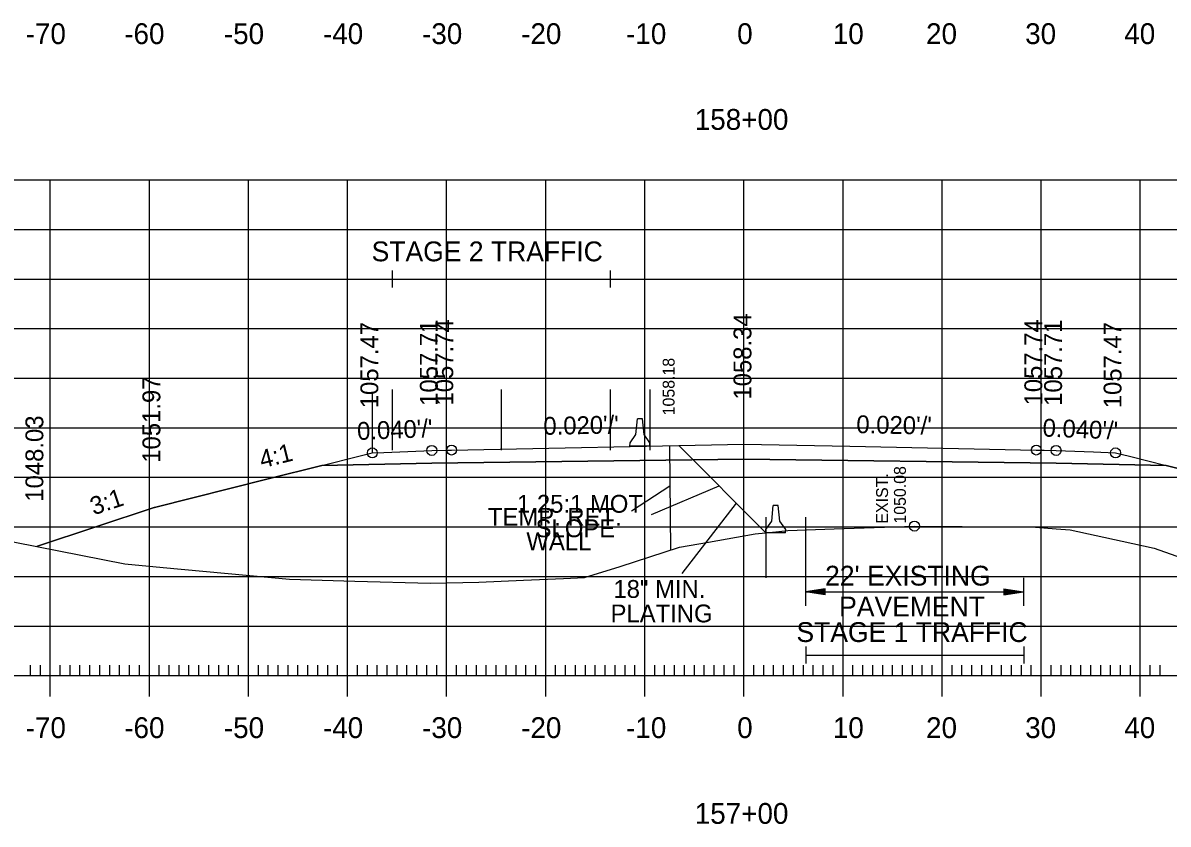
# Model space of a CAD drawing. Extents: x 1322838 to 1324533, y 339903 to 351025.
# Drawn here: x 1323562.8 to 1323678.4, y 345234.2 to 345315 of the extents above; entities that cross this region are included whole.
import ezdxf

# ---------------------------------------------------------------- set-up
doc = ezdxf.new("R2010")
doc.units = 0
for name, color, linetype in [('R_Alt Surface', 7, 'Continuous'), ('R_Axis', 7, 'Continuous'), ('R_Axis Annot', 7, 'Continuous'), ('R_Exist Surface', 7, 'Continuous'), ('R_Fin Surface', 7, 'Continuous'), ('R_Grid', 7, 'Continuous'), ('R_MOT', 7, 'Continuous'), ('R_No Plot', 7, 'Continuous'), ('R_Xsect Elev', 7, 'Continuous'), ('R_Xsect Slope', 7, 'Continuous')]:
    doc.layers.add(name, color=color, linetype=linetype)

msp = doc.modelspace()

# ---------------------------------------------------------------- linework, layer by layer
at = {"layer": 'R_Alt Surface'}
msp.add_lwpolyline([(1323592.99, 345270.33), (1323604.08, 345270.56), (1323635.58, 345270.98), (1323667.08, 345270.56), (1323678.18, 345270.33)], dxfattribs=at)
at = {"layer": 'R_Axis'}
for p, q in [((1323565.58, 345247.04), (1323565.58, 345251.24)), ((1323575.58, 345247.04), (1323575.58, 345251.24)), ((1323585.58, 345247.04), (1323585.58, 345251.24)), ((1323595.58, 345247.04), (1323595.58, 345251.24)), ((1323605.58, 345247.04), (1323605.58, 345251.24)), ((1323615.58, 345247.04), (1323615.58, 345251.24)), ((1323625.58, 345247.04), (1323625.58, 345251.24)), ((1323635.58, 345247.04), (1323635.58, 345251.24)), ((1323645.58, 345247.04), (1323645.58, 345251.24)), ((1323655.58, 345247.04), (1323655.58, 345251.24)), ((1323665.58, 345247.04), (1323665.58, 345251.24)), ((1323675.58, 345247.04), (1323675.58, 345251.24)), ((1323563.58, 345249.14), (1323563.58, 345250.19)), ((1323564.58, 345249.14), (1323564.58, 345250.19)), ((1323566.58, 345249.14), (1323566.58, 345250.19)), ((1323567.58, 345249.14), (1323567.58, 345250.19)), ((1323568.58, 345249.14), (1323568.58, 345250.19)), ((1323569.58, 345249.14), (1323569.58, 345250.19)), ((1323570.58, 345249.14), (1323570.58, 345250.19)), ((1323571.58, 345249.14), (1323571.58, 345250.19)), ((1323572.58, 345249.14), (1323572.58, 345250.19)), ((1323573.58, 345249.14), (1323573.58, 345250.19)), ((1323574.58, 345249.14), (1323574.58, 345250.19)), ((1323576.58, 345249.14), (1323576.58, 345250.19)), ((1323577.58, 345249.14), (1323577.58, 345250.19)), ((1323578.58, 345249.14), (1323578.58, 345250.19)), ((1323579.58, 345249.14), (1323579.58, 345250.19)), ((1323580.58, 345249.14), (1323580.58, 345250.19)), ((1323581.58, 345249.14), (1323581.58, 345250.19)), ((1323582.58, 345249.14), (1323582.58, 345250.19)), ((1323583.58, 345249.14), (1323583.58, 345250.19)), ((1323584.58, 345249.14), (1323584.58, 345250.19)), ((1323586.58, 345249.14), (1323586.58, 345250.19)), ((1323587.58, 345249.14), (1323587.58, 345250.19)), ((1323588.58, 345249.14), (1323588.58, 345250.19)), ((1323589.58, 345249.14), (1323589.58, 345250.19)), ((1323590.58, 345249.14), (1323590.58, 345250.19)), ((1323591.58, 345249.14), (1323591.58, 345250.19)), ((1323592.58, 345249.14), (1323592.58, 345250.19)), ((1323593.58, 345249.14), (1323593.58, 345250.19)), ((1323594.58, 345249.14), (1323594.58, 345250.19)), ((1323596.58, 345249.14), (1323596.58, 345250.19)), ((1323597.58, 345249.14), (1323597.58, 345250.19)), ((1323598.58, 345249.14), (1323598.58, 345250.19)), ((1323599.58, 345249.14), (1323599.58, 345250.19)), ((1323600.58, 345249.14), (1323600.58, 345250.19)), ((1323601.58, 345249.14), (1323601.58, 345250.19)), ((1323602.58, 345249.14), (1323602.58, 345250.19)), ((1323603.58, 345249.14), (1323603.58, 345250.19)), ((1323604.58, 345249.14), (1323604.58, 345250.19)), ((1323606.58, 345249.14), (1323606.58, 345250.19)), ((1323607.58, 345249.14), (1323607.58, 345250.19)), ((1323608.58, 345249.14), (1323608.58, 345250.19)), ((1323609.58, 345249.14), (1323609.58, 345250.19)), ((1323610.58, 345249.14), (1323610.58, 345250.19)), ((1323611.58, 345249.14), (1323611.58, 345250.19)), ((1323612.58, 345249.14), (1323612.58, 345250.19)), ((1323613.58, 345249.14), (1323613.58, 345250.19)), ((1323614.58, 345249.14), (1323614.58, 345250.19)), ((1323616.58, 345249.14), (1323616.58, 345250.19)), ((1323617.58, 345249.14), (1323617.58, 345250.19)), ((1323618.58, 345249.14), (1323618.58, 345250.19)), ((1323619.58, 345249.14), (1323619.58, 345250.19)), ((1323620.58, 345249.14), (1323620.58, 345250.19)), ((1323621.58, 345249.14), (1323621.58, 345250.19)), ((1323622.58, 345249.14), (1323622.58, 345250.19)), ((1323623.58, 345249.14), (1323623.58, 345250.19)), ((1323624.58, 345249.14), (1323624.58, 345250.19)), ((1323626.58, 345249.14), (1323626.58, 345250.19)), ((1323627.58, 345249.14), (1323627.58, 345250.19)), ((1323628.58, 345249.14), (1323628.58, 345250.19)), ((1323629.58, 345249.14), (1323629.58, 345250.19)), ((1323630.58, 345249.14), (1323630.58, 345250.19)), ((1323631.58, 345249.14), (1323631.58, 345250.19)), ((1323632.58, 345249.14), (1323632.58, 345250.19)), ((1323633.58, 345249.14), (1323633.58, 345250.19)), ((1323634.58, 345249.14), (1323634.58, 345250.19)), ((1323636.58, 345249.14), (1323636.58, 345250.19)), ((1323637.58, 345249.14), (1323637.58, 345250.19)), ((1323638.58, 345249.14), (1323638.58, 345250.19)), ((1323639.58, 345249.14), (1323639.58, 345250.19)), ((1323640.58, 345249.14), (1323640.58, 345250.19)), ((1323641.58, 345249.14), (1323641.58, 345250.19)), ((1323642.58, 345249.14), (1323642.58, 345250.19)), ((1323643.58, 345249.14), (1323643.58, 345250.19)), ((1323644.58, 345249.14), (1323644.58, 345250.19)), ((1323646.58, 345249.14), (1323646.58, 345250.19)), ((1323647.58, 345249.14), (1323647.58, 345250.19)), ((1323648.58, 345249.14), (1323648.58, 345250.19)), ((1323649.58, 345249.14), (1323649.58, 345250.19)), ((1323650.58, 345249.14), (1323650.58, 345250.19)), ((1323651.58, 345249.14), (1323651.58, 345250.19)), ((1323652.58, 345249.14), (1323652.58, 345250.19)), ((1323653.58, 345249.14), (1323653.58, 345250.19)), ((1323654.58, 345249.14), (1323654.58, 345250.19)), ((1323656.58, 345249.14), (1323656.58, 345250.19)), ((1323657.58, 345249.14), (1323657.58, 345250.19)), ((1323658.58, 345249.14), (1323658.58, 345250.19)), ((1323659.58, 345249.14), (1323659.58, 345250.19)), ((1323660.58, 345249.14), (1323660.58, 345250.19)), ((1323661.58, 345249.14), (1323661.58, 345250.19)), ((1323662.58, 345249.14), (1323662.58, 345250.19)), ((1323663.58, 345249.14), (1323663.58, 345250.19)), ((1323664.58, 345249.14), (1323664.58, 345250.19)), ((1323666.58, 345249.14), (1323666.58, 345250.19)), ((1323667.58, 345249.14), (1323667.58, 345250.19)), ((1323668.58, 345249.14), (1323668.58, 345250.19)), ((1323669.58, 345249.14), (1323669.58, 345250.19)), ((1323670.58, 345249.14), (1323670.58, 345250.19)), ((1323671.58, 345249.14), (1323671.58, 345250.19)), ((1323672.58, 345249.14), (1323672.58, 345250.19)), ((1323673.58, 345249.14), (1323673.58, 345250.19)), ((1323674.58, 345249.14), (1323674.58, 345250.19)), ((1323676.58, 345249.14), (1323676.58, 345250.19)), ((1323677.58, 345249.14), (1323677.58, 345250.19)), ((1323495.58, 345249.14), (1323915.58, 345249.14))]:
    msp.add_line(p, q, dxfattribs=at)
at = {"layer": 'R_Axis Annot'}
for p, q in [((1323600.08, 345290), (1323600.08, 345288.29)), ((1323622.08, 345290), (1323622.08, 345288.29)), ((1323600.08, 345289.14), (1323622.08, 345289.14)), ((1323641.79, 345259.01), (1323641.79, 345256.17)), ((1323663.79, 345259.01), (1323663.79, 345256.17)), ((1323643.79, 345257.89), (1323641.79, 345257.59)), ((1323643.79, 345257.29), (1323641.79, 345257.59)), ((1323641.79, 345257.59), (1323663.79, 345257.59)), ((1323643.79, 345257.84), (1323642.13, 345257.59)), ((1323643.79, 345257.34), (1323642.13, 345257.59)), ((1323643.79, 345257.79), (1323642.47, 345257.59)), ((1323643.79, 345257.39), (1323642.47, 345257.59)), ((1323643.79, 345257.74), (1323642.8, 345257.59)), ((1323643.79, 345257.44), (1323642.8, 345257.59)), ((1323643.79, 345257.69), (1323643.14, 345257.59)), ((1323643.79, 345257.49), (1323643.14, 345257.59)), ((1323643.79, 345257.64), (1323643.48, 345257.59)), ((1323643.79, 345257.54), (1323643.48, 345257.59)), ((1323643.79, 345257.29), (1323643.79, 345257.89)), ((1323661.79, 345257.89), (1323663.79, 345257.59)), ((1323661.79, 345257.89), (1323661.79, 345257.29)), ((1323661.79, 345257.84), (1323663.46, 345257.59)), ((1323661.79, 345257.79), (1323663.12, 345257.59)), ((1323661.79, 345257.74), (1323662.78, 345257.59)), ((1323661.79, 345257.69), (1323662.44, 345257.59)), ((1323661.79, 345257.64), (1323662.11, 345257.59)), ((1323661.79, 345257.29), (1323663.79, 345257.59)), ((1323661.79, 345257.49), (1323662.44, 345257.59)), ((1323661.79, 345257.39), (1323663.12, 345257.59)), ((1323661.79, 345257.34), (1323663.46, 345257.59)), ((1323661.79, 345257.44), (1323662.78, 345257.59)), ((1323661.79, 345257.54), (1323662.11, 345257.59)), ((1323641.83, 345252.07), (1323641.83, 345250.36)), ((1323641.83, 345251.21), (1323663.83, 345251.21)), ((1323663.83, 345252.07), (1323663.83, 345250.36))]:
    msp.add_line(p, q, dxfattribs=at)
at = {"layer": 'R_Exist Surface'}
msp.add_lwpolyline([(1323529, 345269.08), (1323573.1, 345260.41), (1323576.97, 345260.05), (1323589.71, 345258.87), (1323596.33, 345258.67), (1323603.96, 345258.48), (1323608.83, 345258.56), (1323613.35, 345258.77), (1323617.36, 345258.94), (1323619.5, 345259.04), (1323623.08, 345260.15), (1323629.07, 345262.08), (1323632.01, 345262.61), (1323636.7, 345263.44), (1323638.81, 345263.65), (1323640.01, 345263.78), (1323644.69, 345263.95), (1323652.79, 345264.22), (1323657.61, 345264.18), (1323665, 345264.11), (1323667.09, 345263.96), (1323668.49, 345263.85), (1323673.75, 345262.69), (1323676.96, 345262.01), (1323683.15, 345259.8)], dxfattribs=at)
at = {"layer": 'R_Fin Surface'}
msp.add_lwpolyline([(1323564.22, 345262.15), (1323564.28, 345262.18), (1323576.08, 345266.11), (1323576.09, 345266.11), (1323587.56, 345268.98), (1323592.99, 345270.33), (1323596.73, 345271.27), (1323598.08, 345271.61), (1323599.24, 345271.66), (1323604.08, 345271.85), (1323605.64, 345271.88), (1323606.08, 345271.89), (1323635.58, 345272.48), (1323646.27, 345272.27), (1323665.08, 345271.89), (1323665.87, 345271.87), (1323667.08, 345271.85), (1323670.84, 345271.7), (1323673.08, 345271.61), (1323674.48, 345271.26), (1323678.18, 345270.33), (1323688.35, 345267.79)], dxfattribs=at)
at = {"layer": 'R_Grid'}
for p, q in [((1323495.58, 345299.14), (1323915.58, 345299.14)), ((1323565.58, 345249.14), (1323565.58, 345299.14)), ((1323575.58, 345249.14), (1323575.58, 345299.14)), ((1323585.58, 345249.14), (1323585.58, 345299.14)), ((1323595.58, 345249.14), (1323595.58, 345299.14)), ((1323605.58, 345249.14), (1323605.58, 345299.14)), ((1323615.58, 345249.14), (1323615.58, 345299.14)), ((1323625.58, 345249.14), (1323625.58, 345299.14)), ((1323635.58, 345249.14), (1323635.58, 345299.14)), ((1323645.58, 345249.14), (1323645.58, 345299.14)), ((1323655.58, 345249.14), (1323655.58, 345299.14)), ((1323665.58, 345249.14), (1323665.58, 345299.14)), ((1323675.58, 345249.14), (1323675.58, 345299.14)), ((1323495.58, 345294.14), (1323915.58, 345294.14)), ((1323495.58, 345289.14), (1323915.58, 345289.14)), ((1323495.58, 345284.14), (1323915.58, 345284.14)), ((1323495.58, 345279.14), (1323915.58, 345279.14)), ((1323495.58, 345274.14), (1323915.58, 345274.14)), ((1323495.58, 345269.14), (1323915.58, 345269.14)), ((1323495.58, 345264.14), (1323915.58, 345264.14)), ((1323495.58, 345259.14), (1323915.58, 345259.14)), ((1323495.58, 345254.14), (1323915.58, 345254.14)), ((1323495.58, 345249.14), (1323915.58, 345249.14))]:
    msp.add_line(p, q, dxfattribs=at)
at = {"layer": 'R_MOT'}
for p, q in [((1323624.67, 345273.46), (1323624.83, 345275.04)), ((1323625.08, 345275.04), (1323624.83, 345275.04)), ((1323625.33, 345275.04), (1323625.08, 345275.04)), ((1323625.5, 345273.45), (1323625.33, 345275.04)), ((1323624.09, 345272.62), (1323624.67, 345273.46)), ((1323626.09, 345272.62), (1323625.5, 345273.45)), ((1323624.08, 345272.29), (1323624.09, 345272.62)), ((1323626.08, 345272.29), (1323624.08, 345272.29)), ((1323626.08, 345272.29), (1323626.09, 345272.62)), ((1323624.23, 345265.76), (1323628.11, 345268.29)), ((1323638.38, 345264.72), (1323638.54, 345266.3)), ((1323638.79, 345266.3), (1323638.54, 345266.3)), ((1323639.04, 345266.3), (1323638.79, 345266.3)), ((1323639.21, 345264.72), (1323639.04, 345266.3)), ((1323637.79, 345263.55), (1323637.8, 345263.88)), ((1323637.8, 345263.88), (1323638.38, 345264.72)), ((1323639.8, 345263.88), (1323639.21, 345264.72)), ((1323639.79, 345263.55), (1323639.8, 345263.88)), ((1323639.79, 345263.55), (1323637.79, 345263.55))]:
    msp.add_line(p, q, dxfattribs=at)
msp.add_lwpolyline([(1323628.08, 345272.33), (1323628.16, 345261.79)], dxfattribs=at)
at = {"layer": 'R_No Plot'}
for p, q in [((1323598.08, 345277.73), (1323598.08, 345271.62)), ((1323600.08, 345277.99), (1323600.08, 345271.88)), ((1323611.08, 345277.99), (1323611.08, 345271.88)), ((1323622.08, 345277.99), (1323622.08, 345271.88)), ((1323626.08, 345277.99), (1323626.08, 345271.88)), ((1323629, 345272.35), (1323637.79, 345263.55)), ((1323626.25, 345265.4), (1323633.07, 345268.27)), ((1323629.35, 345259.44), (1323634.82, 345266.52)), ((1323637.79, 345265.12), (1323637.79, 345259.01)), ((1323641.79, 345265.12), (1323641.79, 345259.01))]:
    msp.add_line(p, q, dxfattribs=at)
msp.add_lwpolyline([(1323688.35, 345267.79), (1323678.18, 345270.33), (1323667.08, 345270.56), (1323635.58, 345270.98), (1323604.08, 345270.56), (1323592.99, 345270.33), (1323587.56, 345268.98), (1323576.09, 345266.11), (1323576.08, 345266.11), (1323564.28, 345262.18), (1323564.22, 345262.15), (1323564.22, 345262.16), (1323573.1, 345260.41), (1323576.97, 345260.05), (1323589.71, 345258.87), (1323596.33, 345258.67), (1323603.96, 345258.48), (1323608.83, 345258.56), (1323613.35, 345258.77), (1323617.36, 345258.94), (1323619.5, 345259.04), (1323623.08, 345260.15), (1323629.07, 345262.08), (1323632.01, 345262.61), (1323636.7, 345263.44), (1323638.81, 345263.65), (1323640.01, 345263.78), (1323644.69, 345263.95), (1323652.79, 345264.22), (1323657.61, 345264.18), (1323665, 345264.11), (1323667.09, 345263.96), (1323668.49, 345263.85), (1323673.75, 345262.69), (1323676.96, 345262.01), (1323683.15, 345259.8)], dxfattribs=at)
for centre in [(1323598.08, 345271.61), (1323604.08, 345271.85), (1323606.08, 345271.89), (1323665.08, 345271.89), (1323667.08, 345271.85), (1323673.08, 345271.61), (1323652.79, 345264.22)]:
    msp.add_circle(centre, 0.5, dxfattribs=at)

# ---------------------------------------------------------------- texts
at = {"layer": 'R_Axis Annot'}
for s, height, p in [('-70', 2.1, (1323563.1, 345312.84)), ('-60', 2.1, (1323573.05, 345312.84)), ('-50', 2.1, (1323583.1, 345312.84)), ('-40', 2.1, (1323593.1, 345312.84)), ('-30', 2.1, (1323603.1, 345312.84)), ('-20', 2.1, (1323613.1, 345312.84)), ('-10', 2.1, (1323623.69, 345312.84)), ('0', 2.1, (1323634.9, 345312.84)), ('10', 2.1, (1323644.55, 345312.84)), ('20', 2.1, (1323653.96, 345312.84)), ('30', 2.1, (1323663.96, 345312.84)), ('40', 2.1, (1323673.96, 345312.84)), ('158+00', 2.1, (1323630.62, 345304.19)), ('STAGE 2 TRAFFIC', 1.9999, (1323598.01, 345290.93)), ("22' EXISTING ", 1.9999, (1323643.77, 345258.22)), ('PAVEMENT', 2, (1323645.19, 345255.11)), ('STAGE 1 TRAFFIC', 1.9999, (1323640.88, 345252.53)), ('-70', 2.1, (1323563.1, 345242.84)), ('-60', 2.1, (1323573.05, 345242.84)), ('-50', 2.1, (1323583.1, 345242.84)), ('-40', 2.1, (1323593.1, 345242.84)), ('-30', 2.1, (1323603.1, 345242.84)), ('-20', 2.1, (1323613.1, 345242.84)), ('-10', 2.1, (1323623.69, 345242.84)), ('0', 2.1, (1323634.9, 345242.84)), ('10', 2.1, (1323644.55, 345242.84)), ('20', 2.1, (1323653.96, 345242.84)), ('30', 2.1, (1323663.96, 345242.84)), ('40', 2.1, (1323673.96, 345242.84)), ('157+00', 2.1, (1323630.62, 345234.19))]:
    msp.add_text(s, height=height, dxfattribs=at).set_placement(p)
at = {"layer": 'R_MOT'}
for s, p in [('TEMP. RET.', (1323609.74, 345264.26)), ('WALL', (1323613.63, 345261.79))]:
    msp.add_text(s, height=1.8, dxfattribs=at).set_placement(p)
at = {"layer": 'R_No Plot'}
msp.add_text('1058.18', height=1.2, rotation=90, dxfattribs=at).set_placement((1323628.58, 345275.39))
for s, p in [('1.25:1 MOT', (1323612.68, 345265.57)), ('SLOPE', (1323614.56, 345263.1)), ('18" MIN. ', (1323622.41, 345256.98)), ('PLATING', (1323622.12, 345254.51))]:
    msp.add_text(s, height=1.8, dxfattribs=at).set_placement(p)
at = {"layer": 'R_Xsect Elev'}
for s, height, p in [('1057.47', 1.8, (1323598.68, 345276.11)), ('1057.71', 1.8, (1323604.68, 345276.35)), ('1057.74', 1.8, (1323606.24, 345276.38)), ('1058.34', 1.8, (1323636.33, 345276.98)), ('1057.74', 1.8, (1323665.68, 345276.39)), ('1057.71', 1.8, (1323667.68, 345276.35)), ('1057.47', 1.8, (1323673.68, 345276.11)), ('1051.97', 1.8, (1323576.68, 345270.61)), ('1051.97', 1.8, (1323576.69, 345270.61)), ('1048.03', 1.8, (1323564.88, 345266.68)), ('1050.08', 1.2, (1323651.92, 345264.47)), ('EXIST. ', 1.2, (1323650.12, 345264.47))]:
    msp.add_text(s, height=height, rotation=90, dxfattribs=at).set_placement(p)
at = {"layer": 'R_Xsect Slope'}
for s, rotation, p in [("0.020'/'", 1.1458, (1323615.36, 345273.42)), ("0.020'/'", 358.8542, (1323646.91, 345273.6)), ("0.040'/'", 2.2903, (1323596.58, 345272.9)), ("0.040'/'", 357.7092, (1323665.69, 345273.26)), ('4:1', 14.0363, (1323586.94, 345270.04)), ('3:1', 18.4361, (1323569.96, 345265.3))]:
    msp.add_text(s, height=1.8, rotation=rotation, dxfattribs=at).set_placement(p)

doc.saveas('drawing.dxf')
